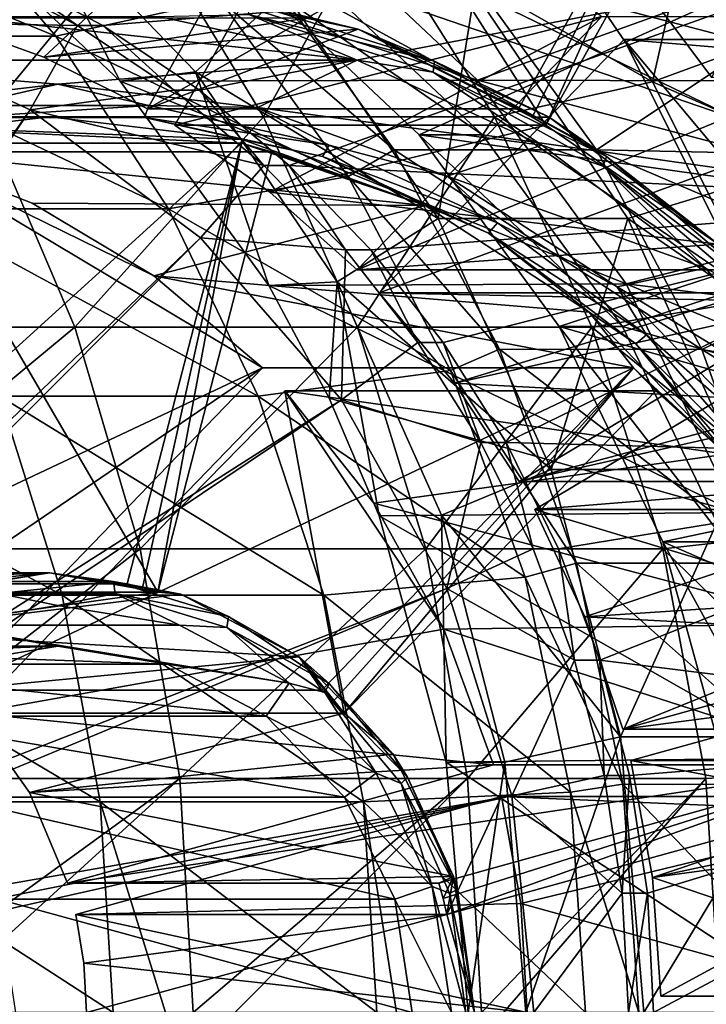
# Model space of a CAD drawing. Header units: metres. Extents: x 26 to 263, y -109 to 109.
# Tile 767 of 771: x 252.42 to 256.63, y 0.05 to 6.1. Entities that reach past the tile are written whole.
import ezdxf

# ---------------------------------------------------------------- set-up
doc = ezdxf.new("R2010")
doc.units = ezdxf.units.M
doc.layers.add('solid_500750', color=7, linetype='CONTINUOUS')

msp = doc.modelspace()

# ---------------------------------------------------------------- linework, layer by layer
at = {"layer": 'solid_500750'}
for points in [[(254.263199, 7.454011, 90.776764), (252.564392, 5.866906, 90.32164), (251.898392, 6.106987, 90.143211)], [(254.263199, 7.454011, 90.776764), (253.200577, 5.548579, 90.492081), (252.564392, 5.866906, 90.32164)], [(256.540497, 7.454011, 82.276535), (253.200577, 5.548579, 90.492081), (254.263199, 7.454011, 90.776764)], [(255.477875, 5.548579, 81.991844), (253.200577, 5.548579, 90.492081), (256.540497, 7.454011, 82.276535)], [(255.477875, 5.548579, 81.991844), (256.540497, 7.454011, 82.276535), (255.561905, 5.499261, 82.014359)], [(255.561905, 5.499261, 82.014359), (256.540497, 7.454011, 82.276535), (255.645172, 5.448579, 82.036667)], [(255.645172, 5.448579, 82.036667), (256.540497, 7.454011, 82.276535), (256.707794, 7.354011, 82.321358)], [(255.988876, 6.11606, 91.23909), (253.367889, 5.448579, 90.536903), (254.430511, 7.354011, 90.821587)], [(255.645172, 5.448579, 82.036667), (254.430511, 7.354011, 90.821587), (253.367889, 5.448579, 90.536903)], [(255.645172, 5.448579, 82.036667), (256.707794, 7.354011, 82.321358), (254.430511, 7.354011, 90.821587)], [(258.21698, 5.742597, 93.803032), (255.63562, 7.111065, 99.323051), (257.187988, 7.111317, 93.527351)], [(255.63562, 7.111065, 99.323051), (256.664307, 5.742763, 99.598648), (257.160309, 6.759254, 99.731529)], [(258.21698, 5.742597, 93.803032), (256.664307, 5.742763, 99.598648), (255.63562, 7.111065, 99.323051)], [(250.317703, 6.942942, 110.667114), (251.820862, 6.942942, 107.455971), (252.638428, 5.995336, 107.794807)], [(250.317703, 6.942942, 110.667114), (252.638428, 5.995336, 107.794807), (251.101578, 5.995336, 111.077927)], [(253.646286, 6.219578, 104.484047), (252.638428, 5.995336, 107.794807), (251.820862, 6.942942, 107.455971)], [(256.299469, 5.715424, 103.310875), (255.463165, 6.941967, 103.086823), (254.577209, 6.696376, 106.55069)], [(256.49707, 6.59339, 100.278526), (255.463165, 6.941967, 103.086823), (256.299469, 5.715424, 103.310875)], [(252.424393, 6.886823, 103.846115), (251.912842, 6.777007, 103.191437), (253.031509, 5.718657, 103.491135)], [(252.424393, 6.886823, 103.846115), (253.031509, 5.718657, 103.491135), (253.494049, 5.776655, 104.132683)], [(252.424393, 6.886823, 103.846115), (253.494049, 5.776655, 104.132683), (254.042221, 6.267116, 104.279549)], [(251.912842, 6.777007, 103.191437), (254.104568, 6.783211, 94.978859), (255.224426, 5.726282, 95.278877)], [(253.031509, 5.718657, 103.491135), (251.912842, 6.777007, 103.191437), (255.224426, 5.726282, 95.278877)], [(257.17453, 6.430439, 95.801331), (255.224426, 5.726282, 95.278877), (254.104568, 6.783211, 94.978859)], [(257.336823, 5.235544, 100.503502), (256.377045, 6.756343, 100.246368), (255.206757, 6.267116, 99.932838)], [(257.427185, 6.736393, 96.386642), (256.377045, 6.756343, 100.246368), (257.336823, 5.235544, 100.503502)], [(253.187714, 6.696376, 109.919289), (251.509613, 6.696376, 113.153816), (252.202438, 5.5, 113.552582)], [(253.912689, 5.5, 110.256088), (253.187714, 6.696376, 109.919289), (252.202438, 5.5, 113.552582)], [(254.577209, 6.696376, 106.55069), (253.187714, 6.696376, 109.919289), (253.912689, 5.5, 110.256088)], [(255.328812, 5.5, 106.82296), (254.577209, 6.696376, 106.55069), (253.912689, 5.5, 110.256088)], [(256.299469, 5.715424, 103.310875), (254.577209, 6.696376, 106.55069), (255.328812, 5.5, 106.82296)], [(255.147247, 6.416178, 99.916893), (256.49707, 6.59339, 100.278526), (256.930023, 5.947098, 100.394524)], [(256.49707, 6.59339, 100.278526), (256.299469, 5.715424, 103.310875), (256.930023, 5.947098, 100.394524)], [(257.529572, 6.433815, 94.343552), (252.295258, 6.39474, 92.941223), (252.925888, 6.062005, 93.110176)], [(257.529572, 6.433815, 94.343552), (252.925888, 6.062005, 93.110176), (253.519104, 5.663164, 93.269104)], [(257.529572, 6.433815, 94.343552), (253.519104, 5.663164, 93.269104), (254.069077, 5.202196, 93.416451)], [(253.903534, 6.418306, 104.552971), (254.713745, 5.296689, 104.770035), (253.646286, 6.219578, 104.484047)], [(253.903534, 6.418306, 104.552971), (255.147247, 6.416178, 99.916893), (255.955002, 5.298323, 100.133301)], [(253.903534, 6.418306, 104.552971), (255.955002, 5.298323, 100.133301), (254.713745, 5.296689, 104.770035)], [(258.443695, 4.985344, 94.588448), (257.529572, 6.433815, 94.343552), (254.069077, 5.202196, 93.416451)], [(255.955002, 5.298323, 100.133301), (255.147247, 6.416178, 99.916893), (256.930023, 5.947098, 100.394524)], [(257.17453, 6.430439, 95.801331), (257.661957, 5.720034, 95.931908), (255.224426, 5.726282, 95.278877)], [(252.770615, 6.062005, 93.689743), (252.139984, 6.39474, 93.52079), (251.299713, 6.08683, 93.29567)], [(252.770615, 6.062005, 93.689743), (252.295258, 6.39474, 92.941223), (252.139984, 6.39474, 93.52079)], [(252.770615, 6.062005, 93.689743), (252.925888, 6.062005, 93.110176), (252.295258, 6.39474, 92.941223)], [(253.813904, 6.383859, 94.900986), (254.867294, 5.389723, 95.183197), (257.083984, 6.388003, 95.777077)], [(255.255463, 5.389723, 93.734291), (254.867294, 5.389723, 95.183197), (253.813904, 6.383859, 94.900986)], [(255.255463, 5.389723, 93.734291), (253.813904, 6.383859, 94.900986), (254.202087, 6.383859, 93.45208)], [(254.202087, 6.383859, 93.45208), (257.472168, 6.388003, 94.328171), (258.379822, 4.949747, 94.571342)], [(255.255463, 5.389723, 93.734291), (254.202087, 6.383859, 93.45208), (258.379822, 4.949747, 94.571342)], [(254.867294, 5.389723, 95.183197), (257.991669, 4.949747, 96.020241), (257.083984, 6.388003, 95.777077)], [(254.493988, 6.039209, 81.314148), (253.239716, 6.315214, 80.978119), (254.175674, 6.106987, 81.642975)], [(253.816025, 6.201706, 81.028992), (253.239716, 6.315214, 80.978119), (254.493988, 6.039209, 81.314148)], [(253.494049, 5.776655, 104.132683), (254.983719, 4.875161, 104.531784), (254.042221, 6.267116, 104.279549)], [(255.206757, 6.267116, 99.932838), (254.042221, 6.267116, 104.279549), (254.983719, 4.875161, 104.531784)], [(256.148254, 4.875161, 100.185074), (255.206757, 6.267116, 99.932838), (254.983719, 4.875161, 104.531784)], [(257.336823, 5.235544, 100.503502), (255.206757, 6.267116, 99.932838), (256.148254, 4.875161, 100.185074)], [(253.646286, 6.219578, 104.484047), (254.431747, 5.134331, 104.694489), (252.638428, 5.995336, 107.794807)], [(254.713745, 5.296689, 104.770035), (254.431747, 5.134331, 104.694489), (253.646286, 6.219578, 104.484047)], [(253.816025, 6.201706, 81.028992), (254.493988, 6.039209, 81.314148), (254.961807, 5.84188, 81.335953)], [(253.816025, 6.201706, 81.028992), (254.961807, 5.84188, 81.335953), (253.821167, 6.129819, 80.954529)], [(250.814606, 5.848998, 80.121353), (252.029099, 6.11621, 80.446732), (254.486038, 5.848998, 81.104965)], [(252.029099, 6.11621, 80.446732), (253.271561, 6.11621, 80.779594), (254.486038, 5.848998, 81.104965)], [(253.821167, 6.129819, 80.954529), (254.486038, 5.848998, 81.104965), (253.271561, 6.11621, 80.779594)], [(255.988876, 6.11606, 91.23909), (253.950943, 5.038414, 90.693108), (253.367889, 5.448579, 90.536903)], [(253.821167, 6.129819, 80.954529), (254.953674, 5.774163, 81.257935), (254.486038, 5.848998, 81.104965)], [(254.961807, 5.84188, 81.335953), (254.953674, 5.774163, 81.257935), (253.821167, 6.129819, 80.954529)], [(255.988876, 6.11606, 91.23909), (254.486099, 4.560282, 90.836479), (253.950943, 5.038414, 90.693108)], [(258.266174, 6.11606, 82.738861), (254.486099, 4.560282, 90.836479), (255.988876, 6.11606, 91.23909)], [(256.763397, 4.560282, 82.33625), (254.486099, 4.560282, 90.836479), (258.266174, 6.11606, 82.738861)], [(249.079376, 0.684689, 95.038063), (252.48082, 5.542405, 93.612099), (251.299713, 6.08683, 93.29567)], [(252.770615, 6.062005, 93.689743), (251.299713, 6.08683, 93.29567), (252.48082, 5.542405, 93.612099)], [(254.175674, 6.106987, 81.642975), (251.898392, 6.106987, 90.143211), (252.564392, 5.866906, 90.32164)], [(253.363831, 5.663164, 93.848671), (252.770615, 6.062005, 93.689743), (252.48082, 5.542405, 93.612099)], [(254.493988, 6.039209, 81.314148), (254.175674, 6.106987, 81.642975), (252.564392, 5.866906, 90.32164)], [(253.363831, 5.663164, 93.848671), (252.925888, 6.062005, 93.110176), (252.770615, 6.062005, 93.689743)], [(253.363831, 5.663164, 93.848671), (253.519104, 5.663164, 93.269104), (252.925888, 6.062005, 93.110176)], [(251.101578, 5.995336, 111.077927), (252.638428, 5.995336, 107.794807), (253.329178, 4.936048, 108.081085)], [(251.101578, 5.995336, 111.077927), (253.329178, 4.936048, 108.081085), (251.76387, 4.936048, 111.425018)], [(254.493988, 6.039209, 81.314148), (252.564392, 5.866906, 90.32164), (253.200577, 5.548579, 90.492081)], [(254.431747, 5.134331, 104.694489), (253.329178, 4.936048, 108.081085), (252.638428, 5.995336, 107.794807)], [(254.493988, 6.039209, 81.314148), (253.200577, 5.548579, 90.492081), (255.477875, 5.548579, 81.991844)], [(254.493988, 6.039209, 81.314148), (255.477875, 5.548579, 81.991844), (255.561905, 5.499261, 82.014359)], [(255.665421, 5.499261, 81.627983), (254.493988, 6.039209, 81.314148), (255.561905, 5.499261, 82.014359)], [(254.961807, 5.84188, 81.335953), (254.493988, 6.039209, 81.314148), (255.665421, 5.499261, 81.627983)], [(254.622711, 4.41886, 90.873077), (256.125488, 5.974639, 91.275688), (256.769958, 5.204803, 91.448349)], [(256.899994, 4.41886, 82.372849), (256.125488, 5.974639, 91.275688), (254.622711, 4.41886, 90.873077)], [(255.955002, 5.298323, 100.133301), (256.930023, 5.947098, 100.394524), (257.318481, 5.269838, 100.498589)], [(258.701874, 5.760098, 82.441475), (256.769958, 5.204803, 91.448349), (256.125488, 5.974639, 91.275688)], [(258.402771, 5.974639, 82.775459), (258.701874, 5.760098, 82.441475), (256.125488, 5.974639, 91.275688)], [(256.899994, 4.41886, 82.372849), (258.402771, 5.974639, 82.775459), (256.125488, 5.974639, 91.275688)], [(256.930023, 5.947098, 100.394524), (256.299469, 5.715424, 103.310875), (257.318481, 5.269838, 100.498589)], [(252.65033, 5.7, 80.613159), (250.814606, 5.848998, 80.121353), (254.486038, 5.848998, 81.104965)], [(252.65033, 5.7, 80.613159), (251.425308, 5.557042, 80.284966), (250.814606, 5.848998, 80.121353)], [(253.875351, 5.557042, 80.94136), (252.65033, 5.7, 80.613159), (254.486038, 5.848998, 81.104965)], [(253.875351, 5.557042, 80.94136), (254.486038, 5.848998, 81.104965), (255.6203, 5.326144, 81.408844)], [(254.953674, 5.774163, 81.257935), (255.6203, 5.326144, 81.408844), (254.486038, 5.848998, 81.104965)], [(254.961807, 5.84188, 81.335953), (256.017761, 5.257553, 81.618858), (254.953674, 5.774163, 81.257935)], [(254.961807, 5.84188, 81.335953), (255.665421, 5.499261, 81.627983), (256.017761, 5.257553, 81.618858)], [(253.494049, 5.776655, 104.132683), (253.031509, 5.718657, 103.491135), (253.944336, 4.463677, 103.735687)], [(253.494049, 5.776655, 104.132683), (253.944336, 4.463677, 103.735687), (254.36351, 4.486957, 104.365623)], [(253.494049, 5.776655, 104.132683), (254.36351, 4.486957, 104.365623), (254.983719, 4.875161, 104.531784)], [(254.953674, 5.774163, 81.257935), (255.997391, 5.196609, 81.53756), (255.6203, 5.326144, 81.408844)], [(256.017761, 5.257553, 81.618858), (255.997391, 5.196609, 81.53756), (254.953674, 5.774163, 81.257935)], [(252.077972, 5.569323, 80.487564), (251.425308, 5.557042, 80.284966), (252.65033, 5.7, 80.613159)], [(253.208817, 5.569323, 80.790527), (252.077972, 5.569323, 80.487564), (252.65033, 5.7, 80.613159)], [(253.208817, 5.569323, 80.790527), (252.65033, 5.7, 80.613159), (253.875351, 5.557042, 80.94136)], [(253.031509, 5.718657, 103.491135), (255.224426, 5.726282, 95.278877), (256.137299, 4.474844, 95.523445)], [(253.944336, 4.463677, 103.735687), (253.031509, 5.718657, 103.491135), (256.137299, 4.474844, 95.523445)], [(258.09024, 4.971088, 96.046661), (256.137299, 4.474844, 95.523445), (255.224426, 5.726282, 95.278877)], [(257.661957, 5.720034, 95.931908), (258.09024, 4.971088, 96.046661), (255.224426, 5.726282, 95.278877)], [(256.966644, 4.382412, 103.489616), (256.299469, 5.715424, 103.310875), (255.328812, 5.5, 106.82296)], [(257.318481, 5.269838, 100.498589), (256.299469, 5.715424, 103.310875), (256.966644, 4.382412, 103.489616)], [(253.913803, 5.202196, 93.99601), (253.363831, 5.663164, 93.848671), (252.48082, 5.542405, 93.612099)], [(253.913803, 5.202196, 93.99601), (253.519104, 5.663164, 93.269104), (253.363831, 5.663164, 93.848671)], [(253.913803, 5.202196, 93.99601), (254.069077, 5.202196, 93.416451), (253.519104, 5.663164, 93.269104)], [(252.066406, 5.496467, 80.560341), (252.077972, 5.569323, 80.487564), (253.208817, 5.569323, 80.790527)], [(253.182449, 5.496467, 80.859344), (252.066406, 5.496467, 80.560341), (253.208817, 5.569323, 80.790527)], [(253.182449, 5.496467, 80.859344), (253.208817, 5.569323, 80.790527), (254.314941, 5.325916, 81.086868)], [(254.314941, 5.325916, 81.086868), (253.208817, 5.569323, 80.790527), (253.875351, 5.557042, 80.94136)], [(249.079376, 0.684689, 95.038063), (249.20314, 0.616203, 95.07122), (252.48082, 5.542405, 93.612099)], [(249.20314, 0.616203, 95.07122), (253.526016, 4.756293, 93.89212), (252.48082, 5.542405, 93.612099)], [(253.913803, 5.202196, 93.99601), (252.48082, 5.542405, 93.612099), (253.526016, 4.756293, 93.89212)], [(255.03949, 5.135365, 81.253242), (253.875351, 5.557042, 80.94136), (255.6203, 5.326144, 81.408844)], [(254.314941, 5.325916, 81.086868), (253.875351, 5.557042, 80.94136), (255.03949, 5.135365, 81.253242)], [(252.598572, 5.5, 80.806351), (250.648697, 5.481876, 89.808403), (249.786819, 5.481875, 89.577499)], [(251.416397, 5.362103, 80.489632), (252.598572, 5.5, 80.806351), (249.786819, 5.481875, 89.577499)], [(252.598572, 5.5, 80.806351), (253.780746, 5.362103, 81.123062), (250.648697, 5.481876, 89.808403)], [(253.776535, 5.337596, 81.536049), (251.499252, 5.337596, 90.036278), (250.648697, 5.481876, 89.808403)], [(253.776535, 5.337596, 81.536049), (250.648697, 5.481876, 89.808403), (253.780746, 5.362103, 81.123062)], [(252.753998, 4.209518, 113.870041), (252.202438, 5.5, 113.552582), (250.73288, 4.209518, 117.051666)], [(252.066406, 5.496467, 80.560341), (252.598572, 5.5, 80.806351), (251.416397, 5.362103, 80.489632)], [(253.182449, 5.496467, 80.859344), (252.598572, 5.5, 80.806351), (252.066406, 5.496467, 80.560341)], [(253.912689, 5.5, 110.256088), (252.202438, 5.5, 113.552582), (252.753998, 4.209518, 113.870041)], [(253.182449, 5.496467, 80.859344), (253.780746, 5.362103, 81.123062), (252.598572, 5.5, 80.806351)], [(254.489838, 4.209518, 110.524216), (253.912689, 5.5, 110.256088), (252.753998, 4.209518, 113.870041)], [(254.274109, 5.256245, 81.15181), (253.780746, 5.362103, 81.123062), (253.182449, 5.496467, 80.859344)], [(254.274109, 5.256245, 81.15181), (253.182449, 5.496467, 80.859344), (254.314941, 5.325916, 81.086868)], [(255.645172, 5.448579, 82.036667), (253.367889, 5.448579, 90.536903), (253.950943, 5.038414, 90.693108)], [(255.328812, 5.5, 106.82296), (253.912689, 5.5, 110.256088), (254.489838, 4.209518, 110.524216)], [(256.70282, 4.71897, 81.905914), (255.645172, 5.448579, 82.036667), (253.950943, 5.038414, 90.693108)], [(255.927155, 4.209518, 107.039711), (255.328812, 5.5, 106.82296), (254.489838, 4.209518, 110.524216)], [(256.966644, 4.382412, 103.489616), (255.328812, 5.5, 106.82296), (255.927155, 4.209518, 107.039711)], [(255.665421, 5.499261, 81.627983), (255.561905, 5.499261, 82.014359), (255.645172, 5.448579, 82.036667)], [(256.70282, 4.71897, 81.905914), (255.665421, 5.499261, 81.627983), (255.645172, 5.448579, 82.036667)], [(256.017761, 5.257553, 81.618858), (255.665421, 5.499261, 81.627983), (256.70282, 4.71897, 81.905914)], [(254.867294, 5.389723, 95.183197), (255.726547, 4.211748, 95.413399), (257.991669, 4.949747, 96.020241)], [(256.114716, 4.211748, 93.964493), (255.726547, 4.211748, 95.413399), (254.867294, 5.389723, 95.183197)], [(256.114716, 4.211748, 93.964493), (254.867294, 5.389723, 95.183197), (255.255463, 5.389723, 93.734291)], [(256.114716, 4.211748, 93.964493), (255.255463, 5.389723, 93.734291), (258.379822, 4.949747, 94.571342)], [(253.776535, 5.337596, 81.536049), (250.799011, 2.632092, 89.848679), (251.499252, 5.337596, 90.036278)], [(253.076294, 2.632092, 81.348442), (250.799011, 2.632092, 89.848679), (253.776535, 5.337596, 81.536049)], [(253.076294, 2.632092, 81.348442), (253.776535, 5.337596, 81.536049), (253.170059, 2.608, 81.373566)], [(253.170059, 2.608, 81.373566), (253.776535, 5.337596, 81.536049), (253.262909, 2.580328, 81.398438)], [(253.262909, 2.580328, 81.398438), (253.776535, 5.337596, 81.536049), (253.96315, 5.285832, 81.586037)], [(253.776535, 5.337596, 81.536049), (253.780746, 5.362103, 81.123062), (254.903641, 4.955329, 81.423897)], [(253.870071, 5.312592, 81.561104), (253.776535, 5.337596, 81.536049), (254.903641, 4.955329, 81.423897)], [(253.96315, 5.285832, 81.586037), (253.776535, 5.337596, 81.536049), (253.870071, 5.312592, 81.561104)], [(254.274109, 5.256245, 81.15181), (254.903641, 4.955329, 81.423897), (253.780746, 5.362103, 81.123062)], [(254.274109, 5.256245, 81.15181), (254.314941, 5.325916, 81.086868), (255.348007, 4.849742, 81.36364)], [(255.348007, 4.849742, 81.36364), (254.314941, 5.325916, 81.086868), (255.03949, 5.135365, 81.253242)], [(255.03949, 5.135365, 81.253242), (255.6203, 5.326144, 81.408844), (256.625458, 4.570092, 81.678139)], [(255.997391, 5.196609, 81.53756), (256.625458, 4.570092, 81.678139), (255.6203, 5.326144, 81.408844)], [(250.985611, 2.580328, 89.898666), (251.685852, 5.285832, 90.086273), (253.905457, 3.959155, 90.680923)], [(253.262909, 2.580328, 81.398438), (251.685852, 5.285832, 90.086273), (250.985611, 2.580328, 89.898666)], [(251.685852, 5.285832, 90.086273), (253.238403, 4.524447, 90.502213), (253.905457, 3.959155, 90.680923)], [(251.685852, 5.285832, 90.086273), (252.49263, 4.970269, 90.302414), (253.238403, 4.524447, 90.502213)], [(254.903641, 4.955329, 81.423897), (252.49263, 4.970269, 90.302414), (251.685852, 5.285832, 90.086273)], [(253.96315, 5.285832, 81.586037), (254.903641, 4.955329, 81.423897), (251.685852, 5.285832, 90.086273)], [(253.262909, 2.580328, 81.398438), (253.96315, 5.285832, 81.586037), (251.685852, 5.285832, 90.086273)], [(253.96315, 5.285832, 81.586037), (253.870071, 5.312592, 81.561104), (254.903641, 4.955329, 81.423897)], [(254.713745, 5.296689, 104.770035), (255.359573, 4.072923, 104.943054), (254.431747, 5.134331, 104.694489)], [(254.713745, 5.296689, 104.770035), (255.955002, 5.298323, 100.133301), (256.602417, 4.072176, 100.306747)], [(254.713745, 5.296689, 104.770035), (256.602417, 4.072176, 100.306747), (255.359573, 4.072923, 104.943054)], [(255.955002, 5.298323, 100.133301), (257.318481, 5.269838, 100.498589), (257.656708, 4.57081, 100.589203)], [(256.602417, 4.072176, 100.306747), (255.955002, 5.298323, 100.133301), (257.656708, 4.57081, 100.589203)], [(254.414642, 4.683691, 94.130188), (253.913803, 5.202196, 93.99601), (253.526016, 4.756293, 93.89212)], [(254.414642, 4.683691, 94.130188), (254.069077, 5.202196, 93.416451), (253.913803, 5.202196, 93.99601)], [(258.443695, 4.985344, 94.588448), (254.069077, 5.202196, 93.416451), (254.569916, 4.683691, 93.550629)], [(254.414642, 4.683691, 94.130188), (254.569916, 4.683691, 93.550629), (254.069077, 5.202196, 93.416451)], [(255.293671, 4.7863, 81.424957), (254.903641, 4.955329, 81.423897), (254.274109, 5.256245, 81.15181)], [(255.293671, 4.7863, 81.424957), (254.274109, 5.256245, 81.15181), (255.348007, 4.849742, 81.36364)], [(254.622711, 4.41886, 90.873077), (256.769958, 5.204803, 91.448349), (257.321259, 4.36131, 91.596046)], [(256.017761, 5.257553, 81.618858), (256.943329, 4.471181, 81.866821), (255.997391, 5.196609, 81.53756)], [(256.017761, 5.257553, 81.618858), (256.70282, 4.71897, 81.905914), (256.943329, 4.471181, 81.866821)], [(258.04184, 3.571523, 100.69239), (257.336823, 5.235544, 100.503502), (256.148254, 4.875161, 100.185074)], [(255.997391, 5.196609, 81.53756), (256.912231, 4.419353, 81.782646), (256.625458, 4.570092, 81.678139)], [(256.943329, 4.471181, 81.866821), (256.912231, 4.419353, 81.782646), (255.997391, 5.196609, 81.53756)], [(254.431747, 5.134331, 104.694489), (255.060333, 3.942641, 104.862885), (253.329178, 4.936048, 108.081085)], [(255.359573, 4.072923, 104.943054), (255.060333, 3.942641, 104.862885), (254.431747, 5.134331, 104.694489)], [(256.082886, 4.456598, 81.532776), (255.03949, 5.135365, 81.253242), (256.625458, 4.570092, 81.678139)], [(255.348007, 4.849742, 81.36364), (255.03949, 5.135365, 81.253242), (256.082886, 4.456598, 81.532776)], [(256.70282, 4.71897, 81.905914), (253.950943, 5.038414, 90.693108), (254.486099, 4.560282, 90.836479)], [(254.903641, 4.955329, 81.423897), (253.238403, 4.524447, 90.502213), (252.49263, 4.970269, 90.302414)], [(258.443695, 4.985344, 94.588448), (254.569916, 4.683691, 93.550629), (255.015182, 4.114328, 93.669922)], [(258.443695, 4.985344, 94.588448), (255.015182, 4.114328, 93.669922), (255.400436, 3.500191, 93.773132)], [(259.114746, 3.401484, 94.768234), (258.443695, 4.985344, 94.588448), (255.400436, 3.500191, 93.773132)], [(258.09024, 4.971088, 96.046661), (258.457764, 4.187133, 96.145119), (256.137299, 4.474844, 95.523445)], [(251.76387, 4.936048, 111.425018), (253.329178, 4.936048, 108.081085), (253.880249, 3.78481, 108.309471)], [(251.76387, 4.936048, 111.425018), (253.880249, 3.78481, 108.309471), (252.292221, 3.78481, 111.70192)], [(254.903641, 4.955329, 81.423897), (255.91095, 4.300073, 81.693764), (253.238403, 4.524447, 90.502213)], [(255.060333, 3.942641, 104.862885), (253.880249, 3.78481, 108.309471), (253.329178, 4.936048, 108.081085)], [(255.293671, 4.7863, 81.424957), (255.91095, 4.300073, 81.693764), (254.903641, 4.955329, 81.423897)], [(255.726547, 4.211748, 95.413399), (258.658234, 3.376469, 96.19883), (257.991669, 4.949747, 96.020241)], [(256.114716, 4.211748, 93.964493), (258.379822, 4.949747, 94.571342), (259.046417, 3.376469, 94.749924)], [(254.36351, 4.486957, 104.365623), (255.677658, 3.334505, 104.717697), (254.983719, 4.875161, 104.531784)], [(256.148254, 4.875161, 100.185074), (254.983719, 4.875161, 104.531784), (255.677658, 3.334505, 104.717697)], [(255.293671, 4.7863, 81.424957), (255.348007, 4.849742, 81.36364), (256.262878, 4.161611, 81.608742)], [(256.262878, 4.161611, 81.608742), (255.348007, 4.849742, 81.36364), (256.082886, 4.456598, 81.532776)], [(256.842194, 3.334505, 100.370987), (256.148254, 4.875161, 100.185074), (255.677658, 3.334505, 104.717697)], [(258.04184, 3.571523, 100.69239), (256.148254, 4.875161, 100.185074), (256.842194, 3.334505, 100.370987)], [(256.196564, 4.10717, 81.666855), (255.91095, 4.300073, 81.693764), (255.293671, 4.7863, 81.424957)], [(256.196564, 4.10717, 81.666855), (255.293671, 4.7863, 81.424957), (256.262878, 4.161611, 81.608742)], [(249.20314, 0.616203, 95.07122), (249.311615, 0.524038, 95.100281), (253.526016, 4.756293, 93.89212)], [(249.311615, 0.524038, 95.100281), (254.391037, 3.761671, 94.123863), (253.526016, 4.756293, 93.89212)], [(254.414642, 4.683691, 94.130188), (253.526016, 4.756293, 93.89212), (254.391037, 3.761671, 94.123863)], [(256.70282, 4.71897, 81.905914), (254.486099, 4.560282, 90.836479), (256.763397, 4.560282, 82.33625)], [(254.859909, 4.114328, 94.249481), (254.414642, 4.683691, 94.130188), (254.391037, 3.761671, 94.123863)], [(254.859909, 4.114328, 94.249481), (254.569916, 4.683691, 93.550629), (254.414642, 4.683691, 94.130188)], [(254.859909, 4.114328, 94.249481), (255.015182, 4.114328, 93.669922), (254.569916, 4.683691, 93.550629)], [(256.082886, 4.456598, 81.532776), (256.625458, 4.570092, 81.678139), (257.456299, 3.614879, 81.900726)], [(256.602417, 4.072176, 100.306747), (257.656708, 4.57081, 100.589203), (257.946747, 3.84475, 100.666908)], [(256.912231, 4.419353, 81.782646), (257.456299, 3.614879, 81.900726), (256.625458, 4.570092, 81.678139)], [(256.182739, 3.959155, 82.180687), (253.905457, 3.959155, 90.680923), (253.238403, 4.524447, 90.502213)], [(256.182739, 3.959155, 82.180687), (253.238403, 4.524447, 90.502213), (255.91095, 4.300073, 81.693764)], [(254.36351, 4.486957, 104.365623), (253.944336, 4.463677, 103.735687), (254.314407, 3.77291, 103.834831)], [(253.944336, 4.463677, 103.735687), (256.137299, 4.474844, 95.523445), (256.812836, 3.070354, 95.70443)], [(254.36351, 4.486957, 104.365623), (254.314407, 3.77291, 103.834831), (254.620956, 3.049522, 103.916962)], [(254.36351, 4.486957, 104.365623), (254.620956, 3.049522, 103.916962), (255.004944, 3.054393, 104.537468)], [(254.36351, 4.486957, 104.365623), (255.004944, 3.054393, 104.537468), (255.677658, 3.334505, 104.717697)], [(258.760345, 3.375999, 96.226189), (256.812836, 3.070354, 95.70443), (256.137299, 4.474844, 95.523445)], [(258.457764, 4.187133, 96.145119), (258.760345, 3.375999, 96.226189), (256.137299, 4.474844, 95.523445)], [(254.314407, 3.77291, 103.834831), (253.944336, 4.463677, 103.735687), (256.812836, 3.070354, 95.70443)], [(255.084259, 3.865215, 90.996735), (254.622711, 4.41886, 90.873077), (257.321259, 4.36131, 91.596046)], [(256.899994, 4.41886, 82.372849), (254.622711, 4.41886, 90.873077), (255.084259, 3.865215, 90.996735)], [(257.560822, 3.732436, 82.135788), (256.899994, 4.41886, 82.372849), (255.084259, 3.865215, 90.996735)], [(256.955109, 3.553606, 81.766457), (256.082886, 4.456598, 81.532776), (257.456299, 3.614879, 81.900726)], [(256.262878, 4.161611, 81.608742), (256.082886, 4.456598, 81.532776), (256.955109, 3.553606, 81.766457)], [(255.084259, 3.865215, 90.996735), (257.321259, 4.36131, 91.596046), (255.480743, 3.261209, 91.102959)], [(259.598572, 4.36131, 83.095818), (255.480743, 3.261209, 91.102959), (257.321259, 4.36131, 91.596046)], [(257.758026, 3.261209, 82.602722), (255.480743, 3.261209, 91.102959), (259.598572, 4.36131, 83.095818)], [(257.452271, 2.967764, 103.61972), (256.966644, 4.382412, 103.489616), (255.927155, 4.209518, 107.039711)], [(256.182739, 3.959155, 82.180687), (255.91095, 4.300073, 81.693764), (256.752167, 3.429194, 81.919136)], [(256.196564, 4.10717, 81.666855), (256.752167, 3.429194, 81.919136), (255.91095, 4.300073, 81.693764)], [(252.753998, 4.209518, 113.870041), (250.73288, 4.209518, 117.051666), (251.112076, 2.847009, 117.316475)], [(253.154861, 2.847009, 114.100761), (252.753998, 4.209518, 113.870041), (251.112076, 2.847009, 117.316475)], [(254.489838, 4.209518, 110.524216), (252.753998, 4.209518, 113.870041), (253.154861, 2.847009, 114.100761)], [(254.909302, 2.847009, 110.719086), (254.489838, 4.209518, 110.524216), (253.154861, 2.847009, 114.100761)], [(255.927155, 4.209518, 107.039711), (254.489838, 4.209518, 110.524216), (254.909302, 2.847009, 110.719086)], [(256.36203, 2.847009, 107.197235), (255.927155, 4.209518, 107.039711), (254.909302, 2.847009, 110.719086)], [(257.847839, 3.272012, 91.737122), (255.577332, 3.088004, 91.128838), (257.417847, 4.188105, 91.621925)], [(257.854614, 3.088004, 82.628601), (257.417847, 4.188105, 91.621925), (255.577332, 3.088004, 91.128838)], [(255.726547, 4.211748, 95.413399), (256.362366, 2.889838, 95.58374), (258.658234, 3.376469, 96.19883)], [(256.750519, 2.889838, 94.134834), (256.362366, 2.889838, 95.58374), (255.726547, 4.211748, 95.413399)], [(256.750519, 2.889838, 94.134834), (255.726547, 4.211748, 95.413399), (256.114716, 4.211748, 93.964493)], [(257.452271, 2.967764, 103.61972), (255.927155, 4.209518, 107.039711), (256.36203, 2.847009, 107.197235)], [(256.750519, 2.889838, 94.134834), (256.114716, 4.211748, 93.964493), (259.046417, 3.376469, 94.749924)], [(255.245163, 3.500191, 94.352692), (254.859909, 4.114328, 94.249481), (254.391037, 3.761671, 94.123863)], [(255.245163, 3.500191, 94.352692), (255.015182, 4.114328, 93.669922), (254.859909, 4.114328, 94.249481)], [(255.245163, 3.500191, 94.352692), (255.400436, 3.500191, 93.773132), (255.015182, 4.114328, 93.669922)], [(256.196564, 4.10717, 81.666855), (256.262878, 4.161611, 81.608742), (257.019562, 3.291597, 81.811462)], [(257.019562, 3.291597, 81.811462), (256.262878, 4.161611, 81.608742), (256.955109, 3.553606, 81.766457)], [(255.359573, 4.072923, 104.943054), (255.83313, 2.758803, 105.069931), (255.060333, 3.942641, 104.862885)], [(255.359573, 4.072923, 104.943054), (256.602417, 4.072176, 100.306747), (257.075073, 2.759274, 100.43338)], [(255.359573, 4.072923, 104.943054), (257.075073, 2.759274, 100.43338), (255.83313, 2.758803, 105.069931)], [(256.943359, 3.248538, 81.86692), (256.752167, 3.429194, 81.919136), (256.196564, 4.10717, 81.666855)], [(256.943359, 3.248538, 81.86692), (256.196564, 4.10717, 81.666855), (257.019562, 3.291597, 81.811462)], [(256.602417, 4.072176, 100.306747), (257.946747, 3.84475, 100.666908), (258.187256, 3.097145, 100.731346)], [(257.075073, 2.759274, 100.43338), (256.602417, 4.072176, 100.306747), (258.187256, 3.097145, 100.731346)], [(251.521851, 2.338189, 90.042336), (250.985611, 2.580328, 89.898666), (253.905457, 3.959155, 90.680923)], [(251.521851, 2.338189, 90.042336), (253.905457, 3.959155, 90.680923), (251.992355, 1.978589, 90.168381)], [(256.182739, 3.959155, 82.180687), (251.992355, 1.978589, 90.168381), (253.905457, 3.959155, 90.680923)], [(254.269638, 1.978589, 81.668152), (251.992355, 1.978589, 90.168381), (256.182739, 3.959155, 82.180687)], [(255.060333, 3.942641, 104.862885), (255.517395, 2.672766, 104.985336), (253.880249, 3.78481, 108.309471)], [(254.269638, 1.978589, 81.668152), (256.182739, 3.959155, 82.180687), (254.339218, 1.909188, 81.68679)], [(254.339218, 1.909188, 81.68679), (256.182739, 3.959155, 82.180687), (254.40625, 1.837168, 81.70475)], [(254.40625, 1.837168, 81.70475), (256.182739, 3.959155, 82.180687), (256.319336, 3.817734, 82.217285)], [(255.83313, 2.758803, 105.069931), (255.517395, 2.672766, 104.985336), (255.060333, 3.942641, 104.862885)], [(256.251678, 3.889087, 82.199158), (256.182739, 3.959155, 82.180687), (256.752167, 3.429194, 81.919136)], [(256.319336, 3.817734, 82.217285), (256.182739, 3.959155, 82.180687), (256.251678, 3.889087, 82.199158)], [(256.319336, 3.817734, 82.217285), (256.251678, 3.889087, 82.199158), (256.752167, 3.429194, 81.919136)], [(252.128952, 1.837168, 90.204979), (254.042053, 3.817734, 90.717522), (255.019012, 2.354419, 90.979256)], [(254.40625, 1.837168, 81.70475), (254.042053, 3.817734, 90.717522), (252.128952, 1.837168, 90.204979)], [(254.042053, 3.817734, 90.717522), (254.588272, 3.126921, 90.863853), (255.019012, 2.354419, 90.979256)], [(256.752167, 3.429194, 81.919136), (254.588272, 3.126921, 90.863853), (254.042053, 3.817734, 90.717522)], [(256.319336, 3.817734, 82.217285), (256.752167, 3.429194, 81.919136), (254.042053, 3.817734, 90.717522)], [(254.40625, 1.837168, 81.70475), (256.319336, 3.817734, 82.217285), (254.042053, 3.817734, 90.717522)], [(257.560822, 3.732436, 82.135788), (255.084259, 3.865215, 90.996735), (255.480743, 3.261209, 91.102959)], [(249.311615, 0.524038, 95.100281), (249.400635, 0.411734, 95.12413), (254.391037, 3.761671, 94.123863)], [(249.400635, 0.411734, 95.12413), (255.037109, 2.603266, 94.296959), (254.391037, 3.761671, 94.123863)], [(252.676819, 2.563069, 111.903473), (250.77124, 2.563069, 115.17347), (250.406281, 3.78481, 114.938225)], [(252.292221, 3.78481, 111.70192), (252.676819, 2.563069, 111.903473), (250.406281, 3.78481, 114.938225)], [(252.292221, 3.78481, 111.70192), (253.880249, 3.78481, 108.309471), (254.281372, 2.563069, 108.475716)], [(252.292221, 3.78481, 111.70192), (254.281372, 2.563069, 108.475716), (252.676819, 2.563069, 111.903473)], [(255.517395, 2.672766, 104.985336), (254.281372, 2.563069, 108.475716), (253.880249, 3.78481, 108.309471)], [(254.620956, 3.049522, 103.916962), (254.314407, 3.77291, 103.834831), (256.812836, 3.070354, 95.70443)], [(255.245163, 3.500191, 94.352692), (254.391037, 3.761671, 94.123863), (255.037109, 2.603266, 94.296959)], [(257.560822, 3.732436, 82.135788), (255.480743, 3.261209, 91.102959), (257.758026, 3.261209, 82.602722)], [(255.566559, 2.847322, 94.438797), (255.245163, 3.500191, 94.352692), (255.037109, 2.603266, 94.296959)], [(255.566559, 2.847322, 94.438797), (255.400436, 3.500191, 93.773132), (255.245163, 3.500191, 94.352692)], [(259.114746, 3.401484, 94.768234), (255.400436, 3.500191, 93.773132), (255.721832, 2.847322, 93.859238)], [(255.566559, 2.847322, 94.438797), (255.721832, 2.847322, 93.859238), (255.400436, 3.500191, 93.773132)], [(256.752167, 3.429194, 81.919136), (257.385101, 2.386361, 82.088707), (254.588272, 3.126921, 90.863853)], [(259.114746, 3.401484, 94.768234), (255.721832, 2.847322, 93.859238), (255.975616, 2.1628, 93.927231)], [(259.525085, 1.723935, 94.878166), (259.114746, 3.401484, 94.768234), (255.975616, 2.1628, 93.927231)], [(255.004944, 3.054393, 104.537468), (256.102448, 1.693172, 104.831505), (255.677658, 3.334505, 104.717697)], [(256.842194, 3.334505, 100.370987), (255.677658, 3.334505, 104.717697), (256.102448, 1.693172, 104.831505)], [(257.266968, 1.693172, 100.484795), (256.842194, 3.334505, 100.370987), (256.102448, 1.693172, 104.831505)], [(256.362366, 2.889838, 95.58374), (259.065521, 1.711326, 96.307945), (258.658234, 3.376469, 96.19883)], [(257.847839, 3.272012, 91.737122), (258.169556, 2.309344, 91.823318), (255.577332, 3.088004, 91.128838)], [(257.385101, 2.386361, 82.088707), (255.019012, 2.354419, 90.979256), (254.588272, 3.126921, 90.863853)], [(258.169556, 2.309344, 91.823318), (255.884521, 2.430133, 91.211128), (255.577332, 3.088004, 91.128838)], [(257.854614, 3.088004, 82.628601), (255.577332, 3.088004, 91.128838), (255.884521, 2.430133, 91.211128)], [(257.854614, 3.088004, 82.628601), (255.884521, 2.430133, 91.211128), (258.201965, 2.582778, 82.307556)], [(254.620956, 3.049522, 103.916962), (256.812836, 3.070354, 95.70443), (257.227356, 1.561959, 95.815483)], [(255.004944, 3.054393, 104.537468), (254.620956, 3.049522, 103.916962), (255.032104, 1.537583, 104.027122)], [(255.032104, 1.537583, 104.027122), (254.620956, 3.049522, 103.916962), (257.227356, 1.561959, 95.815483)], [(255.004944, 3.054393, 104.537468), (255.032104, 1.537583, 104.027122), (255.393188, 1.537004, 104.641479)], [(255.004944, 3.054393, 104.537468), (255.393188, 1.537004, 104.641479), (256.102448, 1.693172, 104.831505)], [(257.747345, 1.497833, 103.698769), (257.452271, 2.967764, 103.61972), (256.36203, 2.847009, 107.197235)], [(253.154861, 2.847009, 114.100761), (251.112076, 2.847009, 117.316475), (251.342224, 1.435788, 117.477196)], [(253.398148, 1.435788, 114.240791), (253.154861, 2.847009, 114.100761), (251.342224, 1.435788, 117.477196)], [(254.909302, 2.847009, 110.719086), (253.154861, 2.847009, 114.100761), (253.398148, 1.435788, 114.240791)], [(255.163879, 1.435788, 110.837357), (254.909302, 2.847009, 110.719086), (253.398148, 1.435788, 114.240791)], [(256.36203, 2.847009, 107.197235), (254.909302, 2.847009, 110.719086), (255.163879, 1.435788, 110.837357)], [(255.820343, 2.1628, 94.50679), (255.566559, 2.847322, 94.438797), (255.037109, 2.603266, 94.296959)], [(256.625946, 1.435788, 107.292847), (256.36203, 2.847009, 107.197235), (255.163879, 1.435788, 110.837357)], [(255.820343, 2.1628, 94.50679), (255.721832, 2.847322, 93.859238), (255.566559, 2.847322, 94.438797)], [(255.820343, 2.1628, 94.50679), (255.975616, 2.1628, 93.927231), (255.721832, 2.847322, 93.859238)], [(257.747345, 1.497833, 103.698769), (256.36203, 2.847009, 107.197235), (256.625946, 1.435788, 107.292847)], [(256.362366, 2.889838, 95.58374), (256.752686, 1.469569, 95.688316), (259.065521, 1.711326, 96.307945)], [(257.140869, 1.469569, 94.23941), (256.752686, 1.469569, 95.688316), (256.362366, 2.889838, 95.58374)], [(257.140869, 1.469569, 94.23941), (256.362366, 2.889838, 95.58374), (256.750519, 2.889838, 94.134834)], [(255.83313, 2.758803, 105.069931), (256.118256, 1.40233, 105.146317), (255.517395, 2.672766, 104.985336)], [(255.83313, 2.758803, 105.069931), (257.075073, 2.759274, 100.43338), (257.360901, 1.400373, 100.509956)], [(255.83313, 2.758803, 105.069931), (257.360901, 1.400373, 100.509956), (256.118256, 1.40233, 105.146317)], [(252.598572, 2.7, 80.806351), (250.218094, 2.699978, 89.693047), (250.799011, 2.632092, 89.848679)], [(252.598572, 2.7, 80.806351), (251.913818, 2.632092, 81.037003), (250.218094, 2.699978, 89.693047)], [(252.598572, 2.7, 80.806351), (250.799011, 2.632092, 89.848679), (253.076294, 2.632092, 81.348442)], [(252.598572, 2.7, 80.806351), (251.792648, 2.567852, 80.590431), (251.913818, 2.632092, 81.037003)], [(252.256973, 2.645996, 80.611305), (251.792648, 2.567852, 80.590431), (252.598572, 2.7, 80.806351)], [(252.256973, 2.645996, 80.611305), (252.598572, 2.7, 80.806351), (252.991928, 2.645996, 80.808205)], [(252.598572, 2.7, 80.806351), (253.170059, 2.608, 81.373566), (253.262909, 2.580328, 81.398438)], [(253.404495, 2.567852, 81.022263), (252.598572, 2.7, 80.806351), (253.262909, 2.580328, 81.398438)], [(252.598572, 2.7, 80.806351), (253.076294, 2.632092, 81.348442), (253.170059, 2.608, 81.373566)], [(252.991928, 2.645996, 80.808205), (252.598572, 2.7, 80.806351), (253.404495, 2.567852, 81.022263)], [(255.517395, 2.672766, 104.985336), (255.795273, 1.352159, 105.059784), (254.281372, 2.563069, 108.475716)], [(256.118256, 1.40233, 105.146317), (255.795273, 1.352159, 105.059784), (255.517395, 2.672766, 104.985336)], [(249.400635, 0.411734, 95.12413), (249.466797, 0.283607, 95.141853), (255.037109, 2.603266, 94.296959)], [(249.466797, 0.283607, 95.141853), (255.436508, 1.330572, 94.403954), (255.037109, 2.603266, 94.296959)], [(252.256973, 2.645996, 80.611305), (252.991928, 2.645996, 80.808205), (252.286011, 2.573446, 80.543243)], [(252.991928, 2.645996, 80.808205), (253.000809, 2.573446, 80.734749), (252.286011, 2.573446, 80.543243)], [(252.991928, 2.645996, 80.808205), (253.404495, 2.567852, 81.022263), (253.697113, 2.431633, 80.997131)], [(252.991928, 2.645996, 80.808205), (253.697113, 2.431633, 80.997131), (253.000809, 2.573446, 80.734749)], [(255.820343, 2.1628, 94.50679), (255.037109, 2.603266, 94.296959), (255.436508, 1.330572, 94.403954)], [(252.910477, 1.293583, 112.025925), (250.992966, 1.293583, 115.316391), (250.77124, 2.563069, 115.17347)], [(252.676819, 2.563069, 111.903473), (252.910477, 1.293583, 112.025925), (250.77124, 2.563069, 115.17347)], [(253.262909, 2.580328, 81.398438), (250.985611, 2.580328, 89.898666), (251.521851, 2.338189, 90.042336)], [(253.404495, 2.567852, 81.022263), (253.262909, 2.580328, 81.398438), (251.521851, 2.338189, 90.042336)], [(254.131531, 2.184346, 81.217041), (253.404495, 2.567852, 81.022263), (251.521851, 2.338189, 90.042336)], [(252.286011, 2.573446, 80.543243), (252.65033, 2.5, 80.613159), (251.903992, 2.377518, 80.413208)], [(252.286011, 2.573446, 80.543243), (253.000809, 2.573446, 80.734749), (252.65033, 2.5, 80.613159)], [(253.000809, 2.573446, 80.734749), (253.396667, 2.377518, 80.813118), (252.65033, 2.5, 80.613159)], [(252.676819, 2.563069, 111.903473), (254.281372, 2.563069, 108.475716), (254.52507, 1.293583, 108.576714)], [(252.676819, 2.563069, 111.903473), (254.52507, 1.293583, 108.576714), (252.910477, 1.293583, 112.025925)], [(253.000809, 2.573446, 80.734749), (253.686661, 2.364961, 80.918488), (253.396667, 2.377518, 80.813118)], [(253.697113, 2.431633, 80.997131), (253.686661, 2.364961, 80.918488), (253.000809, 2.573446, 80.734749)], [(253.697113, 2.431633, 80.997131), (253.404495, 2.567852, 81.022263), (254.131531, 2.184346, 81.217041)], [(255.795273, 1.352159, 105.059784), (254.52507, 1.293583, 108.576714), (254.281372, 2.563069, 108.475716)], [(258.201965, 2.582778, 82.307556), (255.884521, 2.430133, 91.211128), (256.11673, 1.73989, 91.273338)], [(258.394012, 1.73989, 82.773109), (258.201965, 2.582778, 82.307556), (256.11673, 1.73989, 91.273338)], [(251.903992, 2.377518, 80.413208), (252.65033, 2.5, 80.613159), (253.396667, 2.377518, 80.813118)], [(253.697113, 2.431633, 80.997131), (254.315399, 2.020274, 81.162773), (253.686661, 2.364961, 80.918488)], [(253.697113, 2.431633, 80.997131), (254.131531, 2.184346, 81.217041), (254.315399, 2.020274, 81.162773)], [(258.169556, 2.309344, 91.823318), (256.11673, 1.73989, 91.273338), (255.884521, 2.430133, 91.211128)], [(251.903992, 2.377518, 80.413208), (252.65033, 2.25, 80.613159), (251.978622, 2.139766, 80.433205)], [(251.903992, 2.377518, 80.413208), (254.069473, 2.022692, 80.993362), (252.65033, 2.25, 80.613159)], [(251.903992, 2.377518, 80.413208), (253.396667, 2.377518, 80.813118), (254.069473, 2.022692, 80.993362)], [(253.686661, 2.364961, 80.918488), (254.069473, 2.022692, 80.993362), (253.396667, 2.377518, 80.813118)], [(253.686661, 2.364961, 80.918488), (254.287994, 1.96488, 81.07959), (254.069473, 2.022692, 80.993362)], [(254.315399, 2.020274, 81.162773), (254.287994, 1.96488, 81.07959), (253.686661, 2.364961, 80.918488)], [(257.385101, 2.386361, 82.088707), (257.60083, 1.519862, 82.560608), (255.019012, 2.354419, 90.979256)], [(254.131531, 2.184346, 81.217041), (251.521851, 2.338189, 90.042336), (251.992355, 1.978589, 90.168381)], [(252.128952, 1.837168, 90.204979), (255.019012, 2.354419, 90.979256), (255.323532, 1.519862, 91.060837)], [(257.60083, 1.519862, 82.560608), (255.323532, 1.519862, 91.060837), (255.019012, 2.354419, 90.979256)], [(260.446838, 2.309344, 83.323082), (256.11673, 1.73989, 91.273338), (258.169556, 2.309344, 91.823318)], [(258.394012, 1.73989, 82.773109), (256.11673, 1.73989, 91.273338), (260.446838, 2.309344, 83.323082)], [(249.546158, 2.139877, 89.513023), (251.978622, 2.139766, 80.433205), (252.65033, 2.25, 80.613159)], [(249.546158, 2.139877, 89.513023), (252.65033, 2.25, 80.613159), (250.217773, 2.249899, 89.692955)], [(250.217773, 2.249899, 89.692955), (252.65033, 2.25, 80.613159), (253.322037, 2.139766, 80.793121)], [(250.217773, 2.249899, 89.692955), (253.322037, 2.139766, 80.793121), (250.889374, 2.139877, 89.872887)], [(254.069473, 2.022692, 80.993362), (253.322037, 2.139766, 80.793121), (252.65033, 2.25, 80.613159)], [(254.131531, 2.184346, 81.217041), (251.992355, 1.978589, 90.168381), (254.269638, 1.978589, 81.668152)], [(254.131531, 2.184346, 81.217041), (254.339218, 1.909188, 81.68679), (254.40625, 1.837168, 81.70475)], [(254.708511, 1.58702, 81.37162), (254.131531, 2.184346, 81.217041), (254.40625, 1.837168, 81.70475)], [(254.131531, 2.184346, 81.217041), (254.269638, 1.978589, 81.668152), (254.339218, 1.909188, 81.68679)], [(254.315399, 2.020274, 81.162773), (254.131531, 2.184346, 81.217041), (254.708511, 1.58702, 81.37162)], [(250.889374, 2.139877, 89.872887), (253.322037, 2.139766, 80.793121), (253.927567, 1.820423, 80.955345)], [(250.889374, 2.139877, 89.872887), (253.927567, 1.820423, 80.955345), (251.495178, 1.820206, 90.035187)], [(254.069473, 2.022692, 80.993362), (253.927567, 1.820423, 80.955345), (253.322037, 2.139766, 80.793121)], [(256.003387, 1.455313, 94.555832), (255.820343, 2.1628, 94.50679), (255.436508, 1.330572, 94.403954)], [(256.003387, 1.455313, 94.555832), (255.975616, 2.1628, 93.927231), (255.820343, 2.1628, 94.50679)], [(259.525085, 1.723935, 94.878166), (255.975616, 2.1628, 93.927231), (256.158661, 1.455313, 93.976273)], [(256.003387, 1.455313, 94.555832), (256.158661, 1.455313, 93.976273), (255.975616, 2.1628, 93.927231)], [(258.405853, 1.116114, 91.88662), (256.166718, 1.546705, 91.286736), (258.219574, 2.116159, 91.836708)], [(258.444, 1.546705, 82.786507), (258.219574, 2.116159, 91.836708), (256.166718, 1.546705, 91.286736)], [(254.069473, 2.022692, 80.993362), (254.604111, 1.469197, 81.136604), (253.927567, 1.820423, 80.955345)], [(254.287994, 1.96488, 81.07959), (254.604111, 1.469197, 81.136604), (254.069473, 2.022692, 80.993362)], [(254.315399, 2.020274, 81.162773), (254.796692, 1.445244, 81.291718), (254.287994, 1.96488, 81.07959)], [(254.315399, 2.020274, 81.162773), (254.708511, 1.58702, 81.37162), (254.796692, 1.445244, 81.291718)], [(254.287994, 1.96488, 81.07959), (254.756088, 1.405617, 81.205002), (254.604111, 1.469197, 81.136604)], [(254.796692, 1.445244, 81.291718), (254.756088, 1.405617, 81.205002), (254.287994, 1.96488, 81.07959)], [(251.495178, 1.820206, 90.035187), (253.927567, 1.820423, 80.955345), (254.408737, 1.322277, 81.084259)], [(251.495178, 1.820206, 90.035187), (254.408737, 1.322277, 81.084259), (251.976044, 1.322517, 90.164017)], [(252.476318, 1.350114, 90.298042), (252.128952, 1.837168, 90.204979), (255.323532, 1.519862, 91.060837)], [(254.40625, 1.837168, 81.70475), (252.128952, 1.837168, 90.204979), (252.476318, 1.350114, 90.298042)], [(254.708511, 1.58702, 81.37162), (254.40625, 1.837168, 81.70475), (252.476318, 1.350114, 90.298042)], [(254.604111, 1.469197, 81.136604), (254.408737, 1.322277, 81.084259), (253.927567, 1.820423, 80.955345)], [(255.393188, 1.537004, 104.641479), (255.521118, 0, 104.675758), (256.102448, 1.693172, 104.831505)], [(255.521118, 0, 104.675758), (256.245575, 0, 104.869843), (256.102448, 1.693172, 104.831505)], [(257.266968, 1.693172, 100.484795), (256.102448, 1.693172, 104.831505), (256.245575, 0, 104.869843)], [(259.525085, 1.723935, 94.878166), (256.158661, 1.455313, 93.976273), (256.269318, 0.732532, 94.00592)], [(257.410095, 0, 100.52314), (257.266968, 1.693172, 100.484795), (256.245575, 0, 104.869843)], [(259.525085, 1.723935, 94.878166), (256.269318, 0.732532, 94.00592), (256.306488, 0, 94.015869)], [(259.525085, 1.723935, 94.878166), (256.306488, 0, 94.015869), (259.663116, 0, 94.915138)], [(255.078949, 0.834346, 81.470863), (254.708511, 1.58702, 81.37162), (252.476318, 1.350114, 90.298042)], [(254.796692, 1.445244, 81.291718), (254.708511, 1.58702, 81.37162), (255.078949, 0.834346, 81.470863)], [(252.476318, 1.350114, 90.298042), (255.323532, 1.519862, 91.060837), (252.71019, 0.794925, 90.360703)], [(257.60083, 1.519862, 82.560608), (252.71019, 0.794925, 90.360703), (255.323532, 1.519862, 91.060837)], [(254.987488, 0.794925, 81.860466), (252.71019, 0.794925, 90.360703), (257.60083, 1.519862, 82.560608)], [(255.014221, 0.698811, 81.86763), (254.987488, 0.794925, 81.860466), (257.60083, 1.519862, 82.560608)], [(255.014221, 0.698811, 81.86763), (257.60083, 1.519862, 82.560608), (255.037491, 0.601739, 81.873863)], [(255.032104, 1.537583, 104.027122), (257.227356, 1.561959, 95.815483), (257.367218, 0, 95.852951)], [(255.167542, 0, 104.0634), (255.032104, 1.537583, 104.027122), (257.367218, 0, 95.852951)], [(255.393188, 1.537004, 104.641479), (255.032104, 1.537583, 104.027122), (255.167542, 0, 104.0634)], [(255.037491, 0.601739, 81.873863), (257.60083, 1.519862, 82.560608), (257.650818, 1.326677, 82.574005)], [(255.393188, 1.537004, 104.641479), (255.167542, 0, 104.0634), (255.521118, 0, 104.675758)], [(258.405853, 1.116114, 91.88662), (256.29892, 0.829382, 91.322151), (256.166718, 1.546705, 91.286736)], [(258.444, 1.546705, 82.786507), (256.166718, 1.546705, 91.286736), (256.29892, 0.829382, 91.322151)], [(258.444, 1.546705, 82.786507), (256.29892, 0.829382, 91.322151), (258.598236, 1.320239, 82.413712)], [(254.604111, 1.469197, 81.136604), (254.946854, 0.772662, 81.228424), (254.408737, 1.322277, 81.084259)], [(254.756088, 1.405617, 81.205002), (254.946854, 0.772662, 81.228424), (254.604111, 1.469197, 81.136604)], [(256.114075, 0.732532, 94.58548), (256.003387, 1.455313, 94.555832), (255.436508, 1.330572, 94.403954)], [(256.114075, 0.732532, 94.58548), (256.158661, 1.455313, 93.976273), (256.003387, 1.455313, 94.555832)], [(256.114075, 0.732532, 94.58548), (256.269318, 0.732532, 94.00592), (256.158661, 1.455313, 93.976273)], [(257.747345, 1.497833, 103.698769), (256.625946, 1.435788, 107.292847), (256.714417, 0, 107.324898)], [(253.398148, 1.435788, 114.240791), (251.342224, 1.435788, 117.477196), (251.419373, 0, 117.531075)], [(253.398148, 1.435788, 114.240791), (251.419373, 0, 117.531075), (251.823517, 0, 116.94223)], [(253.398148, 1.435788, 114.240791), (251.823517, 0, 116.94223), (253.479706, 0, 114.287735)], [(255.163879, 1.435788, 110.837357), (253.398148, 1.435788, 114.240791), (253.479706, 0, 114.287735)], [(255.163879, 1.435788, 110.837357), (253.479706, 0, 114.287735), (253.735641, 0, 113.836945)], [(255.163879, 1.435788, 110.837357), (253.735641, 0, 113.836945), (255.249222, 0, 110.876999)], [(254.796692, 1.445244, 81.291718), (255.102005, 0.753129, 81.373512), (254.756088, 1.405617, 81.205002)], [(254.756088, 1.405617, 81.205002), (255.053024, 0.732479, 81.284554), (254.946854, 0.772662, 81.228424)], [(255.102005, 0.753129, 81.373512), (255.053024, 0.732479, 81.284554), (254.756088, 1.405617, 81.205002)], [(254.796692, 1.445244, 81.291718), (255.078949, 0.834346, 81.470863), (255.102005, 0.753129, 81.373512)], [(256.625946, 1.435788, 107.292847), (255.163879, 1.435788, 110.837357), (255.249222, 0, 110.876999)], [(256.625946, 1.435788, 107.292847), (255.249222, 0, 110.876999), (255.384048, 0, 110.583992)], [(256.625946, 1.435788, 107.292847), (255.384048, 0, 110.583992), (256.714417, 0, 107.324898)], [(256.118256, 1.40233, 105.146317), (256.216248, 0, 105.172569), (255.795273, 1.352159, 105.059784)], [(256.118256, 1.40233, 105.146317), (257.360901, 1.400373, 100.509956), (257.458405, 0, 100.536072)], [(256.118256, 1.40233, 105.146317), (257.458405, 0, 100.536072), (256.216248, 0, 105.172569)], [(249.466797, 0.283607, 95.141853), (249.507523, 0.144582, 95.152771), (255.436508, 1.330572, 94.403954)], [(249.507523, 0.144582, 95.152771), (249.521286, 0, 95.156456), (255.436508, 1.330572, 94.403954)], [(249.521286, 0, 95.156456), (255.57164, 0, 94.440163), (255.436508, 1.330572, 94.403954)], [(255.078949, 0.834346, 81.470863), (252.476318, 1.350114, 90.298042), (252.71019, 0.794925, 90.360703)], [(255.795273, 1.352159, 105.059784), (255.888809, 0, 105.084846), (254.52507, 1.293583, 108.576714)], [(256.114075, 0.732532, 94.58548), (255.436508, 1.330572, 94.403954), (255.57164, 0, 94.440163)], [(256.216248, 0, 105.172569), (255.888809, 0, 105.084846), (255.795273, 1.352159, 105.059784)], [(252.988846, 0, 112.067001), (251.646454, 0, 114.440048), (250.992966, 1.293583, 115.316391)], [(252.910477, 1.293583, 112.025925), (252.988846, 0, 112.067001), (250.992966, 1.293583, 115.316391)], [(251.976044, 1.322517, 90.164017), (254.408737, 1.322277, 81.084259), (254.717209, 0.695396, 81.166901)], [(251.976044, 1.322517, 90.164017), (254.717209, 0.695396, 81.166901), (252.284653, 0.695257, 90.246696)], [(252.760193, 0.601739, 90.3741), (255.373535, 1.326677, 91.074234), (255.490967, 0.668936, 91.105698)], [(255.037491, 0.601739, 81.873863), (255.373535, 1.326677, 91.074234), (252.760193, 0.601739, 90.3741)], [(252.910477, 1.293583, 112.025925), (254.52507, 1.293583, 108.576714), (254.606812, 0, 108.610596)], [(253.311157, 0, 111.439377), (252.910477, 1.293583, 112.025925), (254.606812, 0, 108.610596)], [(253.311157, 0, 111.439377), (252.988846, 0, 112.067001), (252.910477, 1.293583, 112.025925)], [(254.946854, 0.772662, 81.228424), (254.717209, 0.695396, 81.166901), (254.408737, 1.322277, 81.084259)], [(254.728363, 0, 108.314178), (254.606812, 0, 108.610596), (254.52507, 1.293583, 108.576714)], [(255.888809, 0, 105.084846), (254.728363, 0, 108.314178), (254.52507, 1.293583, 108.576714)], [(255.037491, 0.601739, 81.873863), (257.650818, 1.326677, 82.574005), (255.373535, 1.326677, 91.074234)], [(257.778015, 1.223865, 82.19397), (255.490967, 0.668936, 91.105698), (255.373535, 1.326677, 91.074234)], [(257.778015, 1.223865, 82.19397), (255.373535, 1.326677, 91.074234), (257.650818, 1.326677, 82.574005)], [(258.598236, 1.320239, 82.413712), (256.29892, 0.829382, 91.322151), (256.350708, 0.1, 91.336021)], [(258.627991, 0.1, 82.835793), (258.598236, 1.320239, 82.413712), (256.350708, 0.1, 91.336021)], [(257.778015, 1.223865, 82.19397), (257.911224, 0, 82.22966), (255.490967, 0.668936, 91.105698)], [(258.405853, 1.116114, 91.88662), (258.475952, 0.1, 91.905403), (256.29892, 0.829382, 91.322151)], [(255.078949, 0.834346, 81.470863), (252.71019, 0.794925, 90.360703), (254.987488, 0.794925, 81.860466)], [(255.014221, 0.698811, 81.86763), (255.078949, 0.834346, 81.470863), (254.987488, 0.794925, 81.860466)], [(255.014221, 0.698811, 81.86763), (255.037491, 0.601739, 81.873863), (255.078949, 0.834346, 81.470863)], [(255.037491, 0.601739, 81.873863), (255.206604, 0, 81.505066), (255.078949, 0.834346, 81.470863)], [(255.102005, 0.753129, 81.373512), (255.078949, 0.834346, 81.470863), (255.206604, 0, 81.505066)], [(258.475952, 0.1, 91.905403), (256.350708, 0.1, 91.336021), (256.29892, 0.829382, 91.322151)], [(254.946854, 0.772662, 81.228424), (255.06517, 0, 81.260117), (254.717209, 0.695396, 81.166901)], [(255.154755, 0, 81.311806), (255.06517, 0, 81.260117), (254.946854, 0.772662, 81.228424)], [(255.053024, 0.732479, 81.284554), (255.154755, 0, 81.311806), (254.946854, 0.772662, 81.228424)], [(255.102005, 0.753129, 81.373512), (255.206589, 0, 81.401535), (255.053024, 0.732479, 81.284554)], [(255.053024, 0.732479, 81.284554), (255.206589, 0, 81.401535), (255.154755, 0, 81.311806)], [(255.102005, 0.753129, 81.373512), (255.206604, 0, 81.505066), (255.206589, 0, 81.401535)], [(256.114075, 0.732532, 94.58548), (255.57164, 0, 94.440163), (256.151215, 0, 94.595428)], [(256.114075, 0.732532, 94.58548), (256.151215, 0, 94.595428), (256.269318, 0.732532, 94.00592)], [(256.151215, 0, 94.595428), (256.306488, 0, 94.015869), (256.269318, 0.732532, 94.00592)], [(252.284653, 0.695257, 90.246696), (254.717209, 0.695396, 81.166901), (254.823685, 0, 81.195427)], [(252.284653, 0.695257, 90.246696), (254.823685, 0, 81.195427), (252.391129, 0, 90.275215)], [(252.760193, 0.601739, 90.3741), (255.490967, 0.668936, 91.105698), (255.530411, 0, 91.116264)], [(255.06517, 0, 81.260117), (254.823685, 0, 81.195427), (254.717209, 0.695396, 81.166901)], [(257.911224, 0, 82.22966), (255.530411, 0, 91.116264), (255.490967, 0.668936, 91.105698)], [(252.80928, 0.30332, 90.387245), (252.760193, 0.601739, 90.3741), (255.530411, 0, 91.116264)], [(255.037491, 0.601739, 81.873863), (252.760193, 0.601739, 90.3741), (252.80928, 0.30332, 90.387245)], [(255.037491, 0.601739, 81.873863), (252.80928, 0.30332, 90.387245), (252.82579, 0, 90.39167)], [(255.037491, 0.601739, 81.873863), (252.82579, 0, 90.39167), (255.206604, 0, 81.505066)], [(252.82579, 0, 90.39167), (252.80928, 0.30332, 90.387245), (255.530411, 0, 91.116264)], [(260.753235, 0.1, 83.405167), (256.350708, 0.1, 91.336021), (258.475952, 0.1, 91.905403)], [(258.627991, 0.1, 82.835793), (256.350708, 0.1, 91.336021), (260.753235, 0.1, 83.405167)]]:
    msp.add_3dface(points, dxfattribs=at)

doc.saveas('drawing.dxf')
